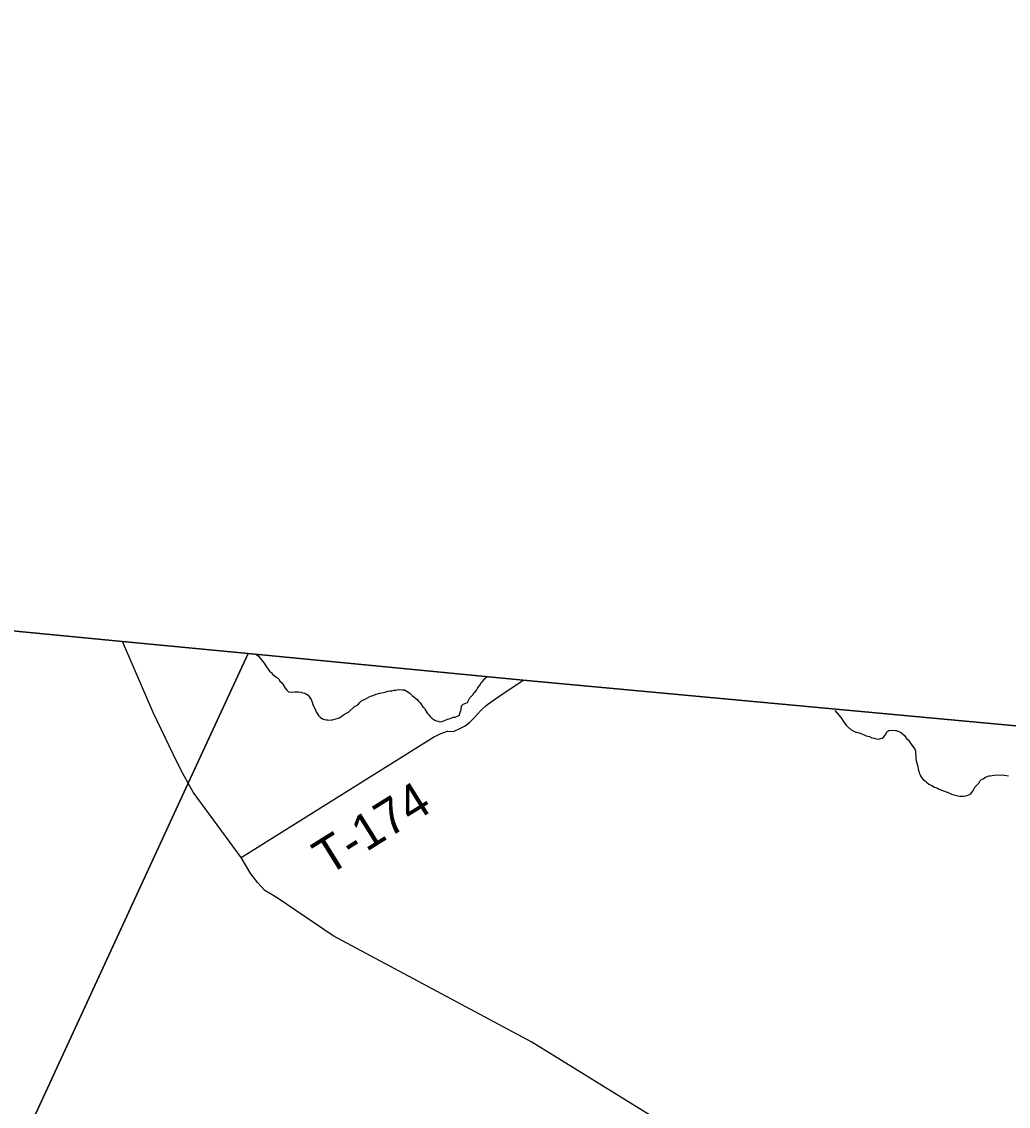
# Model space of a CAD drawing. Extents: x 1310247 to 1664935, y 235267 to 584339.
# Drawn here: x 1520627 to 1528906, y 458702 to 467805 of the extents above; entities that cross this region are included whole.
import ezdxf

# ---------------------------------------------------------------- set-up
doc = ezdxf.new("R2010")
doc.units = 0
for name, color, linetype in [('GM_X_Adjacent_County', 7, 'Continuous'), ('GM_X_County', 7, 'Continuous'), ('GM_X_County_Road', 7, 'Continuous'), ('GM_X_Minor_River', 7, 'Continuous'), ('GM_X_Township', 7, 'Continuous'), ('GM_X_Township_Road', 7, 'Continuous'), ('GM_X_Township_Road_Text', 7, 'Continuous')]:
    doc.layers.add(name, color=color, linetype=linetype)

msp = doc.modelspace()

# ---------------------------------------------------------------- linework, layer by layer
at = {"layer": 'GM_X_Adjacent_County'}
msp.add_lwpolyline([(1542849.5, 473142.7), (1542090.4, 465215.1), (1541845.6, 462654.9), (1541795.9, 462135.1), (1541666.4, 460788.4), (1541653.2, 460642), (1541041.3, 460701.4), (1540689.5, 460734.5), (1539583.4, 460843.2), (1534846.8, 461340), (1529119.4, 461882.4), (1524834.7, 462277.1), (1522526.8, 462500.9), (1521473.7, 462603.1), (1517626.5, 462973.8), (1516330.6, 463119.8), (1511534.3, 463579.4), (1508494.3, 463882.1), (1507395.2, 463991.5)], dxfattribs=at)
at = {"layer": 'GM_X_County'}
msp.add_lwpolyline([(1507395.2, 463991.5), (1508494.3, 463882.1), (1511534.3, 463579.4), (1516330.6, 463119.8), (1517626.5, 462973.8), (1521473.7, 462603.1), (1522526.8, 462500.9), (1524834.7, 462277.1), (1529119.4, 461882.4)], dxfattribs=at)
at = {"layer": 'GM_X_County_Road'}
for points in [[(1522039, 461388.1), (1522024.4, 461413.8), (1521961.2, 461525.3), (1521897.7, 461657.1), (1521729.7, 462006), (1521473.7, 462603.1)], [(1529354.3, 456703.4), (1528584.6, 457138.2), (1527975.8, 457467.2), (1527533.9, 457697.9), (1527268.7, 457845.2), (1526901, 458019.8), (1526628.9, 458175.9), (1524907.1, 459239.7), (1523240.2, 460133.3), (1522771.3, 460452.4), (1522668.3, 460514.4), (1522609.1, 460578.6), (1522548.9, 460653), (1522468, 460791.3), (1522067.2, 461338.3), (1522039, 461388.1)]]:
    msp.add_lwpolyline(points, dxfattribs=at)
at = {"layer": 'GM_X_Minor_River'}
for points in [[(1522591.8, 462497.2), (1522597.5, 462493.6), (1522613.3, 462481.2), (1522629.1, 462462.8), (1522650.6, 462434.3), (1522660.4, 462420), (1522683.9, 462383.4), (1522697.7, 462369), (1522707.4, 462352.8), (1522721.3, 462342.5), (1522735.1, 462326.1), (1522758.9, 462305.6), (1522772.8, 462297.3), (1522786.6, 462284.9), (1522794.4, 462270.7), (1522810.2, 462256.3), (1522818.1, 462244.1), (1522837.5, 462211.6), (1522851.3, 462195.3), (1522867.1, 462180.9), (1522887.2, 462176.5), (1522919.5, 462179.9), (1522933.6, 462181.6), (1522949.7, 462181.3), (1522971.8, 462176.9), (1522983.8, 462172.6), (1523003.8, 462168.2), (1523031.7, 462151.6), (1523041.4, 462135.3), (1523057.1, 462114.9), (1523064.7, 462092.7), (1523070.4, 462074.5), (1523091.6, 462027.9), (1523097.4, 462011.7), (1523116.9, 461981.2), (1523132.8, 461968.8), (1523150.6, 461954.4), (1523168.6, 461948), (1523180.6, 461945.8), (1523192.7, 461945.5), (1523204.7, 461943.3), (1523222.9, 461945), (1523235, 461946.7), (1523275.5, 461956), (1523289.7, 461961.7), (1523303.9, 461969.5), (1523334.6, 461993), (1523369.1, 462008.5), (1523420.4, 462057.7), (1523446.8, 462071.2), (1523465.3, 462091), (1523481.7, 462106.7), (1523504.1, 462116.4), (1523524.4, 462128)], [(1523524.4, 462128), (1523552.9, 462143.6), (1523567.1, 462147.3), (1523601.6, 462160.7), (1523631.9, 462168.2), (1523676.4, 462177.3), (1523700.7, 462184.9), (1523714.9, 462188.7), (1523733, 462190.3), (1523751.2, 462194), (1523767.4, 462195.7), (1523789.6, 462199.3), (1523823.8, 462198.6), (1523839.8, 462196.3), (1523853.8, 462190), (1523867.7, 462179.7), (1523887.6, 462167.2), (1523903.4, 462150.9), (1523931.1, 462126.2), (1523943, 462117.9), (1523952.8, 462103.7), (1523970.6, 462087.3), (1523994.1, 462054.7), (1524008, 462042.3), (1524013.7, 462028.2), (1524031.2, 461997.7), (1524043.1, 461987.4), (1524054.9, 461973.1), (1524068.8, 461960.8), (1524092.6, 461942.2), (1524104.6, 461938), (1524122.6, 461933.6), (1524136.6, 461929.3), (1524152.7, 461931), (1524169, 461936.8), (1524201.4, 461950.2), (1524223.7, 461957.8), (1524248.1, 461967.4), (1524264.2, 461969.1), (1524276.4, 461972.8), (1524298.7, 461980.5), (1524313.8, 462032.4), (1524316.4, 462062.5), (1524332.8, 462076.3), (1524355.1, 462085.9), (1524367.3, 462091.7), (1524377.8, 462113.6), (1524386.2, 462131.5), (1524414.9, 462157.1), (1524421.2, 462171), (1524433.4, 462180.8), (1524445.8, 462196.7), (1524452.1, 462208.6), (1524460.4, 462222.5), (1524472.8, 462238.3), (1524483.3, 462260.2), (1524495.6, 462270), (1524512.2, 462293.8), (1524529.8, 462307.8)], [(1527451.3, 462024.3), (1527487.7, 461981.2), (1527509.3, 461954.7), (1527522.9, 461932.3), (1527534.7, 461916), (1527544.5, 461899.7), (1527558.3, 461885.4), (1527586, 461862.8), (1527621.9, 461846), (1527637.9, 461839.6), (1527653.9, 461835.3), (1527675.9, 461828.9), (1527689.9, 461822.6), (1527713.9, 461812), (1527725.9, 461807.8), (1527739.9, 461805.5), (1527761.8, 461795), (1527783.9, 461790.6), (1527795.9, 461786.3), (1527820, 461783.9), (1527836.2, 461787.6), (1527848.3, 461791.4), (1527862.7, 461803.1), (1527877.2, 461825), (1527887.6, 461844.9), (1527902, 461856.6), (1527944.3, 461859.8), (1527962.3, 461855.5), (1527988.4, 461848.9), (1528002.4, 461842.6), (1528018.2, 461828.3), (1528034, 461813.9), (1528051.6, 461789.4), (1528069.5, 461775), (1528079.2, 461758.8), (1528096.8, 461732.3), (1528108.6, 461718), (1528120.4, 461699.7), (1528126, 461681.5), (1528127.7, 461661.4), (1528129.4, 461647.3), (1528130.8, 461619.1), (1528134.3, 461590.9), (1528140, 461574.7), (1528145.7, 461552.5), (1528149.3, 461532.3), (1528155, 461514.1), (1528156.7, 461502), (1528164.6, 461489.8), (1528170.3, 461475.7), (1528178.1, 461461.5), (1528193.8, 461441.1), (1528207.8, 461434.8), (1528219.6, 461422.5), (1528239.4, 461406), (1528251.4, 461399.8), (1528265.4, 461393.5), (1528287.2, 461381), (1528307.3, 461374.5), (1528321.2, 461366.2), (1528339.1, 461357.9), (1528363.1, 461349.4), (1528383.1, 461340.9), (1528407.1, 461332.4), (1528429, 461322), (1528449, 461315.5), (1528471.1, 461311.1), (1528483.1, 461306.8), (1528499.2, 461304.5), (1528529.3, 461303.9), (1528549.5, 461307.6), (1528573.9, 461315.1), (1528590.2, 461324.9), (1528606.6, 461342.6), (1528612.9, 461354.6), (1528625.5, 461380.5), (1528641.9, 461398.2), (1528662.4, 461417.9), (1528666.7, 461431.9), (1528681.1, 461443.7), (1528695.3, 461451.5), (1528715.7, 461463.1), (1528727.9, 461468.9), (1528742.1, 461474.7), (1528754.2, 461476.4), (1528786.5, 461479.8), (1528850.9, 461482.6), (1528871, 461480.2), (1528891.1, 461477.8), (1528907.2, 461475.5)]]:
    msp.add_lwpolyline(points, dxfattribs=at)
at = {"layer": 'GM_X_Township'}
for points in [[(1507395.2, 463991.5), (1508494.3, 463882.1), (1511534.3, 463579.4), (1516330.6, 463119.8), (1517626.5, 462973.8), (1521473.7, 462603.1), (1522526.8, 462500.9), (1522024.4, 461413.8), (1520406.7, 457913.4), (1520392.7, 457883.1), (1519499.6, 455950.6), (1519483.1, 455914.8), (1516774.3, 450053.4), (1516411.4, 449268.2), (1515046.5, 447929.5), (1512495.8, 445427.8), (1508427, 441437.1), (1508409.4, 441419.9), (1507747.9, 440771.9), (1506376, 439425.5)], [(1506376, 439425.5), (1507747.9, 440771.9), (1508409.4, 441419.9), (1508427, 441437.1), (1512495.8, 445427.8), (1515046.5, 447929.5), (1516411.4, 449268.2), (1516774.3, 450053.4), (1519483.1, 455914.8), (1519499.6, 455950.6), (1520392.7, 457883.1), (1520406.7, 457913.4), (1522024.4, 461413.8), (1522526.8, 462500.9), (1524834.7, 462277.1), (1529119.4, 461882.4)]]:
    msp.add_lwpolyline(points, dxfattribs=at)
at = {"layer": 'GM_X_Township_Road'}
for points in [[(1524104.9, 461812), (1524138.7, 461827.2), (1524200.1, 461849.3), (1524251.7, 461848.5), (1524308.6, 461875.2), (1524347.3, 461896.4), (1524386.2, 461925.5), (1524421.1, 461958.8), (1524483, 462025.5), (1524524.1, 462064.7), (1524565.1, 462095.8), (1524638.7, 462148.2), (1524834.7, 462277.1)], [(1522468, 460791.3), (1524089.6, 461805.1), (1524104.9, 461812)]]:
    msp.add_lwpolyline(points, dxfattribs=at)

# ---------------------------------------------------------------- texts
at = {"layer": 'GM_X_Township_Road_Text'}
msp.add_text('T-174', height=300, rotation=31.97596, dxfattribs=at).set_placement((1523195.9, 460632.8))

doc.saveas('drawing.dxf')
